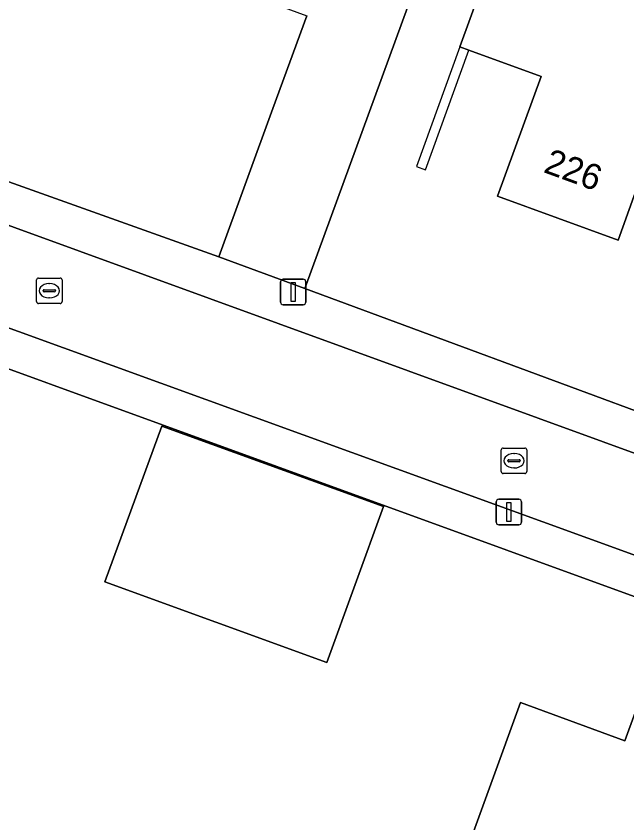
# Model space of a CAD drawing. Extents: x 155275 to 156265, y 382654 to 383635.
# Drawn here: x 155921.28 to 155945.25, y 382947.43 to 382979.08 of the extents above; entities that cross this region are included whole.
import ezdxf

# ---------------------------------------------------------------- set-up
doc = ezdxf.new("R2010")
doc.units = 0
for name, color, linetype in [('IMGEO_Erf', 7, 'Continuous'), ('IMGEO_Kolk', 7, 'Continuous'), ('IMGEO_Lichtmast', 7, 'Continuous'), ('IMGEO_Muur', 7, 'Continuous'), ('IMGEO_Pand', 7, 'Continuous'), ('IMGEO_Pand_nummerreeks', 7, 'Continuous'), ('IMGEO_Rijbaan_lokaal_open', 7, 'Continuous'), ('IMGEO_Voetpad_open', 7, 'Continuous')]:
    doc.layers.add(name, color=color, linetype=linetype)

msp = doc.modelspace()

# ---------------------------------------------------------------- linework, layer by layer
at = {"layer": 'IMGEO_Erf'}
for points in [[(155926.68, 382995.393), (155918.668, 382973.44), (155919.881, 382972.975), (155929.231, 382969.642), (155931.357, 382975.459), (155932.685, 382979.092)], [(155938.682, 382985.022), (155932.61, 382968.402), (155961.887, 382957.565)], [(155985.526, 382941.771), (155904.56, 382971.213)]]:
    msp.add_lwpolyline(points, dxfattribs=at)
for points in [[(155944.908, 382970.292), (155940.171, 382972.017), (155941.883, 382976.715), (155939.053, 382977.749), (155938.693, 382977.881), (155943.144, 382990.074), (155945.389, 382989.252), (155945.914, 382990.689), (155951.502, 382988.675)], [(155924.765, 382956.886), (155927.004, 382962.994), (155935.694, 382959.839), (155933.474, 382953.725)], [(155946.993, 382955.633), (155949.924, 382954.572), (155952.877, 382953.502), (155951.075, 382948.529), (155954.05, 382947.443), (155951.656, 382940.886), (155949.099, 382941.866), (155947.309, 382937.08), (155951.055, 382935.678), (155948.578, 382928.877), (155948.452, 382928.54), (155941.404, 382931.098), (155934.355, 382933.657), (155935.46, 382936.761), (155936.938, 382940.806), (155940.695, 382939.433), (155942.448, 382944.233), (155938.691, 382945.606), (155941.078, 382952.152), (155945.175, 382950.658)]]:
    msp.add_lwpolyline(points, close=True, dxfattribs=at)
at = {"layer": 'IMGEO_Kolk'}
for p, q in [((155922.081, 382967.881), (155922.081, 382968.733)), ((155922.156, 382968.807), (155923.008, 382968.807)), ((155923.082, 382968.733), (155923.082, 382967.881)), ((155922.383, 382968.35), (155922.781, 382968.35)), ((155922.569, 382968.587), (155922.594, 382968.587)), ((155922.34, 382968.301), (155922.34, 382968.313)), ((155922.778, 382968.264), (155922.38, 382968.264)), ((155922.592, 382968.027), (155922.567, 382968.027)), ((155922.824, 382968.313), (155922.824, 382968.301)), ((155923.008, 382967.807), (155922.156, 382967.807)), ((155940.322, 382961.212), (155940.322, 382962.064)), ((155940.397, 382962.138), (155941.249, 382962.138)), ((155941.323, 382962.064), (155941.323, 382961.212)), ((155940.81, 382961.918), (155940.835, 382961.918)), ((155940.581, 382961.632), (155940.581, 382961.644)), ((155941.019, 382961.595), (155940.621, 382961.595)), ((155940.624, 382961.681), (155941.022, 382961.681)), ((155941.065, 382961.644), (155941.065, 382961.632)), ((155941.249, 382961.138), (155940.397, 382961.138)), ((155940.833, 382961.358), (155940.808, 382961.358))]:
    msp.add_line(p, q, dxfattribs=at)
for points in [[(155922.081, 382967.881), (155922.081, 382968.733)], [(155922.156, 382968.807), (155923.008, 382968.807)], [(155923.082, 382968.733), (155923.082, 382967.881)], [(155923.008, 382967.807), (155922.156, 382967.807)], [(155940.322, 382961.212), (155940.322, 382962.064)], [(155940.397, 382962.138), (155941.249, 382962.138)], [(155941.323, 382962.064), (155941.323, 382961.212)], [(155941.249, 382961.138), (155940.397, 382961.138)]]:
    msp.add_lwpolyline(points, dxfattribs=at)
for centre, radius, start, end in [((155922.158, 382968.731), 0.0765, 91.552, 178.448), ((155922.158, 382968.731), 0.0765, 91.552, 178.448), ((155923.006, 382968.731), 0.0765, 1.552, 88.448), ((155923.006, 382968.731), 0.0765, 1.552, 88.448), ((155922.38, 382968.31), 0.0403, 85.8775, 175.7526), ((155922.785, 382968.312), 0.0386, 1.7309, 96.639), ((155922.377, 382968.3), 0.0366, 178.938, 274.7102), ((155922.781, 382968.307), 0.043, 264.8664, 352.4533), ((155922.158, 382967.883), 0.0765, 181.552, 268.448), ((155922.158, 382967.883), 0.0765, 181.552, 268.448), ((155923.006, 382967.883), 0.0765, 271.552, 358.448), ((155923.006, 382967.883), 0.0765, 271.552, 358.448), ((155940.399, 382962.062), 0.0765, 91.552, 178.448), ((155940.399, 382962.062), 0.0765, 91.552, 178.448), ((155941.247, 382962.062), 0.0765, 1.552, 88.448), ((155941.247, 382962.062), 0.0765, 1.552, 88.448), ((155940.621, 382961.641), 0.0403, 85.8775, 175.7526), ((155940.618, 382961.631), 0.0366, 178.938, 274.7102), ((155941.022, 382961.638), 0.043, 264.8664, 352.4533), ((155941.026, 382961.643), 0.0386, 1.7309, 96.639), ((155940.399, 382961.214), 0.0765, 181.552, 268.448), ((155940.399, 382961.214), 0.0765, 181.552, 268.448), ((155941.247, 382961.214), 0.0765, 271.552, 358.448), ((155941.247, 382961.214), 0.0765, 271.552, 358.448)]:
    msp.add_arc(centre, radius, start, end, dxfattribs=at)
for centre, major_axis, ratio, start_param, end_param in [((155922.568, 382968.307), (-0.387, 0.002), 0.722429, 4.712389, 7.853982), ((155922.593, 382968.307), (-0.39, 0.002), 0.717154, 1.570796, 4.712389), ((155940.809, 382961.638), (-0.387, 0.002), 0.722429, 4.712389, 7.853982), ((155940.834, 382961.638), (-0.39, 0.002), 0.717154, 1.570796, 4.712389)]:
    msp.add_ellipse(centre, major_axis=major_axis, ratio=ratio, start_param=start_param, end_param=end_param, dxfattribs=at)
at = {"layer": 'IMGEO_Lichtmast'}
for p, q in [((155931.659, 382967.859), (155931.659, 382968.659)), ((155931.659, 382968.659), (155931.659, 382967.859)), ((155931.759, 382968.759), (155932.549, 382968.759)), ((155932.549, 382968.759), (155931.759, 382968.759)), ((155932.649, 382968.659), (155932.649, 382967.859)), ((155932.649, 382967.859), (155932.649, 382968.659)), ((155932.549, 382967.759), (155931.759, 382967.759)), ((155931.759, 382967.759), (155932.549, 382967.759)), ((155940.223, 382960.128), (155941.013, 382960.128)), ((155941.013, 382960.128), (155940.223, 382960.128)), ((155940.123, 382959.228), (155940.123, 382960.028)), ((155940.123, 382960.028), (155940.123, 382959.228)), ((155941.113, 382960.028), (155941.113, 382959.228)), ((155941.113, 382959.228), (155941.113, 382960.028)), ((155941.013, 382959.128), (155940.223, 382959.128)), ((155940.223, 382959.128), (155941.013, 382959.128))]:
    msp.add_line(p, q, dxfattribs=at)
for points in [[(155932.079, 382968.634), (155932.229, 382968.634), (155932.229, 382967.884), (155932.079, 382967.884), (155932.079, 382968.634)], [(155940.543, 382960.003), (155940.693, 382960.003), (155940.693, 382959.253), (155940.543, 382959.253), (155940.543, 382960.003)]]:
    msp.add_lwpolyline(points, dxfattribs=at)
for centre, start, end in [((155931.759, 382968.659), 90, 180), ((155931.759, 382968.659), 90, 180), ((155932.549, 382968.659), 0, 90), ((155932.549, 382968.659), 360, 90), ((155931.759, 382967.859), 180, 270), ((155931.759, 382967.859), 180, 270), ((155932.549, 382967.859), 270, 0), ((155932.549, 382967.859), 270, 0), ((155940.223, 382960.028), 90, 180), ((155940.223, 382960.028), 90, 180), ((155941.013, 382960.028), 0, 90), ((155941.013, 382960.028), 360, 90), ((155940.223, 382959.228), 180, 270), ((155940.223, 382959.228), 180, 270), ((155941.013, 382959.228), 270, 0), ((155941.013, 382959.228), 270, 0)]:
    msp.add_arc(centre, 0.1, start, end, dxfattribs=at)
at = {"layer": 'IMGEO_Muur'}
msp.add_lwpolyline([(155938.693, 382977.881), (155936.99, 382973.185), (155937.349, 382973.049), (155939.053, 382977.749)], dxfattribs=at)
at = {"layer": 'IMGEO_Pand'}
for points in [[(155938.682, 382985.022), (155937.17, 382985.575), (155939.233, 382991.22), (155937.138, 382991.985), (155937.764, 382993.684), (155933.988, 382995.063), (155933.425, 382993.282), (155932.255, 382990.015), (155931.284, 382990.362), (155930.278, 382990.722), (155928.561, 382985.927), (155929.5, 382985.599), (155932.023, 382984.677), (155931.295, 382982.609), (155930.379, 382979.951), (155932.685, 382979.092), (155931.357, 382975.459), (155929.231, 382969.642), (155932.61, 382968.402)], [(155951.502, 382988.675), (155945.914, 382990.689), (155945.389, 382989.252), (155943.144, 382990.074), (155938.693, 382977.881), (155939.053, 382977.749), (155941.883, 382976.715), (155940.171, 382972.017), (155944.908, 382970.292)], [(155935.694, 382959.839), (155927.004, 382962.994), (155924.765, 382956.886), (155933.474, 382953.725)], [(155949.924, 382954.572), (155946.993, 382955.633), (155945.175, 382950.658), (155941.078, 382952.152), (155938.691, 382945.606), (155942.448, 382944.233), (155940.695, 382939.433), (155936.938, 382940.806), (155935.46, 382936.761), (155934.355, 382933.657), (155941.404, 382931.098)]]:
    msp.add_lwpolyline(points, close=True, dxfattribs=at)
at = {"layer": 'IMGEO_Rijbaan_lokaal_open'}
for points in [[(155905.751, 382976.414), (155901.906, 382977.812), (155900.608, 382974.241), (155904.203, 382972.936), (155904.459, 382972.843), (155986.792, 382942.972), (155986.797, 382942.97)], [(155987.503, 382942.616), (155990.616, 382941.478), (155991.912, 382945.095), (155988.117, 382946.446), (155905.751, 382976.414)]]:
    msp.add_lwpolyline(points, dxfattribs=at)
at = {"layer": 'IMGEO_Voetpad_open'}
for points in [[(155932.61, 382968.402), (155929.231, 382969.642), (155919.881, 382972.975), (155918.668, 382973.44), (155912.335, 382975.729), (155907.571, 382977.364), (155903.287, 382978.948)], [(155905.751, 382976.414), (155988.117, 382946.446), (155988.799, 382948.185)], [(155986.115, 382941.471), (155986.792, 382942.972), (155904.459, 382972.843)], [(155904.56, 382971.213), (155985.526, 382941.771)], [(155987.088, 382948.412), (155961.887, 382957.565), (155932.61, 382968.402)]]:
    msp.add_lwpolyline(points, dxfattribs=at)

# ---------------------------------------------------------------- texts
at = {"layer": 'IMGEO_Pand_nummerreeks'}
msp.add_text('226', height=1, rotation=339.9907, dxfattribs=at).set_placement((155941.938, 382972.97))

doc.saveas('drawing.dxf')
